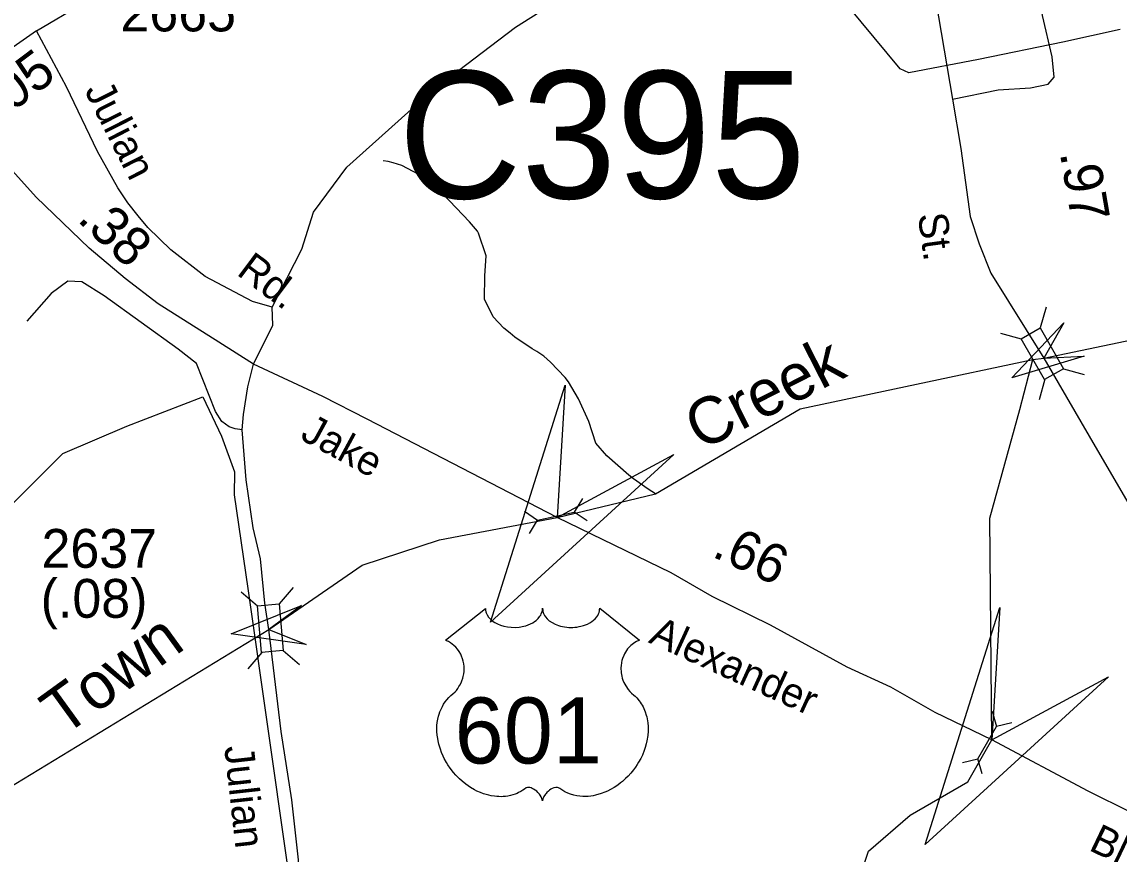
# Model space of a CAD drawing. Extents: x 1473865 to 1648260, y 639067 to 773536.
# Drawn here: x 1555288 to 1558820, y 692539 to 695217 of the extents above; entities that cross this region are included whole.
import ezdxf

# ---------------------------------------------------------------- set-up
doc = ezdxf.new("R2010")
doc.units = 0
for name, color, linetype in [('Exist Boundary Political City Limit New', 7, 'Continuous'), ('Exist Hydrographic Creek Single Shore', 7, 'Continuous'), ('Exist Hydrographic Creek Single Shore Label', 7, 'Continuous'), ('Exist Hydrographic Misc Water Feature', 7, 'Continuous'), ('Exist Road Non-System Type 51', 7, 'Continuous'), ('Exist Road Non-System Type 51 Label', 7, 'Continuous'), ('Exist Road Primary US Label', 7, 'Continuous'), ('Exist Road Primary US Mileage Hundredths English Label', 7, 'Continuous'), ('Exist Road Primary US Shield CELL', 7, 'Continuous'), ('Exist Road Primary US Shield Number Label', 7, 'Continuous'), ('Exist Road Primary US UnDivided 4 Lane Attributed', 7, 'Continuous'), ('Exist Road Secondary Mileage Hundredths English Label', 7, 'Continuous'), ('Exist Road Secondary Structure Culvert Attributed CELL', 7, 'Continuous'), ('Exist Road Secondary Structure Culvert CELL', 7, 'Continuous'), ('Exist Road Secondary Structure Culvert Number Label', 7, 'Continuous'), ('Exist Road Secondary Structure Standard Bridge Attributed CELL', 7, 'Continuous'), ('Exist Road Secondary Structure Standard Bridge CELL', 7, 'Continuous'), ('Exist Road Secondary Type 51 Attributed', 7, 'Continuous'), ('Exist Road Secondary Type 51 Label', 7, 'Continuous'), ('Exist Road Secondary Type 51 Number Label', 7, 'Continuous'), ('Exist Utilities Electrical Transmission Line', 7, 'Continuous'), ('Map Preparation Boundary City Limit Buffer Line', 7, 'Continuous')]:
    doc.layers.add(name, color=color, linetype=linetype)

msp = doc.modelspace()

# ---------------------------------------------------------------- linework, layer by layer
at = {"layer": 'Exist Boundary Political City Limit New'}
msp.add_lwpolyline([(1554724.9, 694414.1), (1554827.4, 694251), (1554694.6, 694148.3), (1555219.8, 693628.8), (1555419, 693828.1), (1555625.2, 693915.7), (1555870, 694010.5), (1555930.4, 693883.6), (1555972.6, 693768.8), (1555971.1, 693695.4), (1556015.1, 693393.4), (1556140.9, 692512.3)], dxfattribs=at)
at = {"layer": 'Exist Hydrographic Creek Single Shore'}
for points in [[(1558542.1, 694130.4), (1558578, 694135.5), (1558983.4, 694220.3), (1559458.9, 694489.7), (1559626, 694626), (1559841.9, 694927.1), (1560190.9, 695360.5), (1560324.6, 695415.6), (1560724.5, 695830.2), (1560942.9, 696058), (1561156.6, 696231), (1561357.1, 696290.2), (1561591.1, 696353.5), (1562532.9, 696652), (1562841.5, 696706.9), (1562900, 696731.9), (1563044.1, 696760), (1563388.9, 696923.1), (1563650.4, 697081.7), (1563722.9, 697137.2), (1563796.8, 697194.6)], [(1554399.5, 691859.9), (1554532.5, 692186), (1555219.3, 692736.1), (1556082.7, 693262.1), (1556383.6, 693468.7), (1556632.3, 693550.7), (1557011.1, 693622.1), (1557327, 693698.7), (1557793.3, 693971.6), (1558542.1, 694130.4)], [(1557662.7, 691386.9), (1557737.7, 691927), (1557790.7, 692145.8), (1557832.8, 692217.2), (1557934.8, 692310.3), (1558012.7, 692548.3), (1558147.7, 692663.8), (1558332.8, 692771.6), (1558410.4, 692906.6), (1558403.7, 693620.4), (1558500.7, 693969.7), (1558542.1, 694130.4)]]:
    msp.add_lwpolyline(points, dxfattribs=at)
at = {"layer": 'Exist Hydrographic Misc Water Feature'}
msp.add_lwpolyline([(1557327, 693698.7), (1557304.3, 693713.2), (1557257, 693746.2), (1557241.3, 693758.8), (1557170.7, 693820.1), (1557135.5, 693861), (1557113, 693931.2), (1557079.2, 694004.1), (1557047.7, 694058.9), (1557036.1, 694073.1), (1556989.1, 694121.7), (1556967.5, 694141.7), (1556945.9, 694157), (1556930.1, 694165.5), (1556874.9, 694202.7), (1556859.1, 694215.4), (1556839.5, 694231.4), (1556804.3, 694268.2), (1556777.4, 694325.3), (1556778.1, 694400), (1556781.9, 694463.9), (1556758.1, 694537.4), (1556754.1, 694544.1), (1556728.9, 694574.2), (1556664.2, 694641.9), (1556617.3, 694688.8), (1556603.5, 694701.4), (1556565.9, 694725.9), (1556510.6, 694755), (1556496.7, 694759.4), (1556482.8, 694763.7), (1556466.9, 694768.2), (1556450.9, 694770.1)], dxfattribs=at)
at = {"layer": 'Exist Road Non-System Type 51'}
for points in [[(1558283.6, 694968.6), (1558430.3, 694998.8), (1558534.3, 695004.7), (1558591.8, 695017.1), (1558610.3, 695039.7), (1558604.1, 695105.4), (1558572.8, 695238.1), (1558559, 695346.4), (1558537.9, 695498.9), (1558516.4, 695663.7)], [(1555334.8, 695188.7), (1555484.1, 695277.1), (1555687.4, 695445.3), (1555756.5, 695506.1), (1555770.9, 695527.8), (1555777.6, 695559.7), (1555760.3, 695594.1)], [(1556093.2, 694299.1), (1556188.7, 694485.8), (1556226.4, 694604.9), (1556333.9, 694750.3), (1556612.7, 695000.3), (1556877, 695200.9), (1557074.5, 695325.9), (1557199.4, 695384), (1557379.5, 695456.7), (1557585.7, 695517.7), (1558017.6, 695584.1), (1558175.6, 695607.5)], [(1556032.9, 694115.6), (1556095.5, 694241), (1556093.2, 694299.1), (1556029.8, 694317.8), (1555877.7, 694397.5), (1555767.2, 694483.6), (1555693.1, 694555.6), (1555662.4, 694593.1), (1555629.3, 694635), (1555596.2, 694683.8), (1555531.1, 694800.1), (1555431, 695008.1), (1555334.8, 695188.7)], [(1555791.2, 694163.6), (1555552.3, 694335.8), (1555480.9, 694381.1), (1555435.6, 694382.8), (1555381.6, 694342.8), (1555303.2, 694253.9)]]:
    msp.add_lwpolyline(points, dxfattribs=at)
at = {"layer": 'Exist Road Primary US Shield CELL'}
msp.add_lwpolyline([(1556779.7, 693329.7), (1556780, 693324.3), (1556781.3, 693318), (1556782.3, 693314.8), (1556785.3, 693308.5), (1556790.1, 693301.2), (1556796.9, 693293.9), (1556804.6, 693287.6), (1556809.8, 693284.3), (1556818.5, 693279.6), (1556828.5, 693275.4), (1556839.6, 693272.2), (1556850.9, 693269.9), (1556863.3, 693268.6), (1556875.5, 693268.3), (1556888.7, 693269.3), (1556903.3, 693272.1), (1556910.1, 693273.9), (1556917.6, 693276.5), (1556924.6, 693279.4), (1556932.2, 693283.5), (1556938.4, 693287.4), (1556943.2, 693290.9), (1556950, 693297.4), (1556955.5, 693304.2), (1556957.8, 693308), (1556959.7, 693311.6), (1556962.4, 693319.4), (1556963.2, 693322.8), (1556963.7, 693329.9), (1556964.2, 693324), (1556964.8, 693320.2), (1556965.8, 693316.6), (1556967.3, 693312.7), (1556970, 693307.2), (1556973.1, 693302.7), (1556978.8, 693295.9), (1556982.4, 693292.6), (1556985.6, 693289.9), (1556994.4, 693283.9), (1557004.6, 693278.7), (1557009.6, 693276.5), (1557014.8, 693274.7), (1557021.3, 693272.7), (1557028, 693271.1), (1557034.7, 693270), (1557041.6, 693269), (1557048.6, 693268.5), (1557054.2, 693268.3), (1557061.2, 693268.4), (1557067.7, 693268.8), (1557074.3, 693269.5), (1557081.6, 693270.8), (1557087.4, 693272.1), (1557095.2, 693274.1), (1557102.2, 693276.6), (1557108.3, 693279.3), (1557116.3, 693283.5), (1557122.8, 693287.5), (1557127.5, 693291.3), (1557133.1, 693296.4), (1557138.4, 693302.6), (1557141.5, 693307.1), (1557143.7, 693311.7), (1557145.8, 693316.6), (1557147, 693321.8), (1557147.6, 693326.2), (1557147.8, 693330.1), (1557276.3, 693227.6), (1557273.3, 693226.5), (1557266.3, 693223), (1557260.8, 693219.8), (1557251.9, 693213.5), (1557248.1, 693210.1), (1557244.3, 693206.6), (1557240.9, 693202.8), (1557237.8, 693199.2), (1557234.1, 693194), (1557230.7, 693188.8), (1557227.4, 693183.1), (1557225.1, 693178.2), (1557221.1, 693167.9), (1557219.2, 693161.3), (1557218, 693155.8), (1557216.5, 693144.3), (1557216.1, 693138.8), (1557216.1, 693133.5), (1557216.4, 693127.8), (1557216.9, 693122.3), (1557217.9, 693116.6), (1557218.8, 693111.6), (1557220.4, 693105.4), (1557222.7, 693098.3), (1557225.5, 693091.4), (1557231.4, 693080.2), (1557238.9, 693068.8), (1557244.3, 693062.4), (1557249.7, 693056.9), (1557257.6, 693050.3), (1557261.9, 693046.5), (1557266.8, 693041.5), (1557274.9, 693032.2), (1557278.1, 693027.8), (1557281.4, 693022.8), (1557284.5, 693017.7), (1557287.5, 693012.3), (1557289.9, 693007.5), (1557294.5, 692996.5), (1557297.8, 692985.7), (1557299.3, 692980.1), (1557301.7, 692967.5), (1557302.6, 692961.3), (1557303.6, 692949), (1557303.6, 692934.1), (1557302.5, 692919.9), (1557299.8, 692903.4), (1557297.6, 692893.6), (1557294.2, 692882.1), (1557291, 692872.1), (1557285.1, 692857.5), (1557279.9, 692846.8), (1557273.1, 692834.4), (1557268.5, 692826.8), (1557263.1, 692818.8), (1557256.3, 692809.5), (1557248.4, 692799.6), (1557239, 692789.2), (1557231.3, 692781.6), (1557221.3, 692772.6), (1557215.2, 692767.6), (1557206.5, 692761), (1557194.7, 692753.1), (1557183, 692746.4), (1557173, 692741.3), (1557164.2, 692737.5), (1557152.8, 692733.2), (1557133.8, 692727.9), (1557126.9, 692726.5), (1557118.7, 692725.3), (1557111.1, 692724.5), (1557103.6, 692724), (1557093.6, 692724), (1557083.6, 692724.8), (1557074.2, 692726.2), (1557064.4, 692728.2), (1557054.2, 692731.3), (1557044.9, 692734.9), (1557035.5, 692739.5), (1557019.5, 692749.6), (1557014.9, 692752), (1557012.4, 692752.7), (1557006.2, 692753), (1557000.4, 692751.8), (1556994.5, 692749.4), (1556990.9, 692747.5), (1556986.2, 692744.4), (1556982.6, 692741.5), (1556978.1, 692737.3), (1556975.1, 692733.8), (1556972.8, 692731.1), (1556968.3, 692724), (1556966.7, 692720.7), (1556965, 692716.4), (1556963.6, 692710), (1556961.6, 692718), (1556959.2, 692723.4), (1556956.5, 692727.9), (1556953.6, 692731.9), (1556949.1, 692737.1), (1556945.1, 692741), (1556940.3, 692744.9), (1556935.1, 692748), (1556930.9, 692750.2), (1556927.2, 692751.6), (1556922.5, 692752.8), (1556918.7, 692753.1), (1556915.6, 692753), (1556911.3, 692752), (1556905.5, 692747.8), (1556900, 692744), (1556894, 692740.3), (1556886.9, 692736.5), (1556881.6, 692734.1), (1556875.4, 692731.6), (1556868.1, 692729.2), (1556860.2, 692727.2), (1556852.1, 692725.6), (1556844.9, 692724.4), (1556837.3, 692723.7), (1556830.4, 692723.5), (1556823.1, 692723.6), (1556816.4, 692724.1), (1556808.6, 692724.8), (1556798.8, 692726.2), (1556790.8, 692728.1), (1556782.3, 692730.3), (1556773.5, 692733.1), (1556764.2, 692736.7), (1556752.5, 692741.7), (1556744.4, 692745.9), (1556731.5, 692753.3), (1556716.5, 692763.7), (1556705.2, 692772.9), (1556696.8, 692780.4), (1556684.6, 692792.9), (1556677.4, 692801), (1556666.2, 692815.6), (1556658.9, 692826.2), (1556654.3, 692833.9), (1556647.4, 692846.4), (1556643.7, 692854.2), (1556638.8, 692865.6), (1556635, 692876), (1556631.8, 692885.9), (1556630.1, 692892.2), (1556627.7, 692903.2), (1556626.2, 692911), (1556624.7, 692921.8), (1556623.9, 692933.1), (1556623.8, 692943.5), (1556624, 692952.1), (1556625, 692962.3), (1556626.7, 692973), (1556628.8, 692982.2), (1556630.7, 692988.8), (1556633.4, 692996.8), (1556637, 693005.7), (1556641.3, 693014.2), (1556645.3, 693021.3), (1556650.4, 693028.9), (1556655.4, 693035.4), (1556662, 693042.5), (1556668.8, 693049), (1556675.1, 693054.1), (1556682.5, 693061.4), (1556686.4, 693065.8), (1556691.1, 693072), (1556694.8, 693077.7), (1556697.8, 693082.8), (1556701.7, 693090.3), (1556704, 693095.9), (1556707, 693104.6), (1556708.5, 693110.7), (1556710, 693118.5), (1556711, 693125.9), (1556711.4, 693135), (1556711.1, 693142.6), (1556710.1, 693151.5), (1556708.5, 693160), (1556706.5, 693167.5), (1556703.3, 693176), (1556700.3, 693182.2), (1556695.4, 693190.7), (1556689.9, 693198.5), (1556684.3, 693204.9), (1556678.6, 693210.6), (1556673.1, 693214.8), (1556667.9, 693218.6), (1556661.4, 693222.5), (1556655.1, 693225.6), (1556651.1, 693227.2)], close=True, dxfattribs=at)
at = {"layer": 'Exist Road Primary US UnDivided 4 Lane Attributed'}
for points in [[(1556032.9, 694115.6), (1555921.4, 694186.6), (1555726.3, 694310.3), (1555620.6, 694391), (1555503.9, 694488.6), (1555333.9, 694653), (1555208.3, 694791.8), (1555177, 694835.4), (1555044.8, 695022.5), (1555000, 695092.1)], [(1559130.2, 692542.1), (1558997.4, 692604.1), (1558720.6, 692741.2), (1558410.4, 692906.6), (1558227.2, 692994), (1558085, 693076.4), (1557944.7, 693140.9), (1557698, 693275.6), (1557510.1, 693368.3), (1557378.3, 693444), (1557011.1, 693622.1), (1556399.3, 693938.4), (1556256.2, 694011.1), (1556032.9, 694115.6)]]:
    msp.add_lwpolyline(points, dxfattribs=at)
at = {"layer": 'Exist Road Secondary Structure Culvert Attributed CELL'}
for points in [[(1557386.1, 693825.1), (1556796.1, 693284.9), (1557037, 694047.7), (1557011.1, 693622.1)], [(1558785.4, 693109.6), (1558195.4, 692569.3), (1558436.3, 693332.2), (1558410.4, 692906.6)]]:
    msp.add_lwpolyline(points, close=True, dxfattribs=at)
at = {"layer": 'Exist Road Secondary Structure Culvert CELL'}
for p, q in [((1557092.1, 693682.9), (1557065.8, 693639.5)), ((1556905.7, 693642.3), (1556947.7, 693613.7)), ((1556921.4, 693570.3), (1556947.7, 693613.7)), ((1556947.7, 693613.7), (1557065.8, 693639.5)), ((1557107.8, 693610.9), (1557065.8, 693639.5)), ((1558411.3, 692998.5), (1558425.5, 692949.8)), ((1558364.6, 692845.3), (1558425.5, 692949.8)), ((1558475, 692961.4), (1558425.5, 692949.8)), ((1558315.2, 692833.7), (1558364.6, 692845.3)), ((1558378.9, 692796.6), (1558364.6, 692845.3))]:
    msp.add_line(p, q, dxfattribs=at)
at = {"layer": 'Exist Road Secondary Structure Standard Bridge Attributed CELL'}
for points in [[(1558707.8, 694141.7), (1558474.4, 694071.3), (1558641.4, 694249), (1558578, 694135.5)], [(1556203.1, 693213.2), (1555961.7, 693247.3), (1556187.8, 693338.5), (1556082.7, 693262.1)]]:
    msp.add_lwpolyline(points, close=True, dxfattribs=at)
at = {"layer": 'Exist Road Secondary Structure Standard Bridge CELL'}
for p, q in [((1558584.5, 694299), (1558566.1, 694232.5)), ((1558438.2, 694216), (1558504.7, 694197.7)), ((1558580.4, 694066.9), (1558562, 694000.4)), ((1558640.4, 694100.9), (1558706.9, 694082.5)), ((1556160.6, 693397), (1556116.2, 693344.2)), ((1555993.1, 693382.6), (1556045.9, 693338.2)), ((1556060.1, 693187.8), (1556015.6, 693135)), ((1556128.8, 693193.7), (1556181.6, 693149.2))]:
    msp.add_line(p, q, dxfattribs=at)
for points in [[(1558566.1, 694232.5), (1558640.7, 694101.1), (1558579.3, 694066.2), (1558504.7, 694197.7)], [(1556116.2, 693344.2), (1556129.1, 693193.7), (1556058.8, 693187.6), (1556045.9, 693338.2)]]:
    msp.add_lwpolyline(points, close=True, dxfattribs=at)
at = {"layer": 'Exist Road Secondary Type 51 Attributed'}
for points in [[(1557886.9, 696846.4), (1557884, 696816.8), (1557886.9, 696762.7), (1557925.1, 696663.9), (1557988.7, 696532.7), (1558036.4, 696407.7), (1558056.3, 696295.4), (1558121.2, 695918.6), (1558147.5, 695772.4), (1558175.6, 695607.5), (1558283.6, 694968.6), (1558310.8, 694810.2), (1558340.6, 694591.5), (1558369, 694503), (1558407.4, 694408.2), (1558578, 694135.5)], [(1555334.8, 695188.7), (1555227.8, 695113.1), (1555196.5, 695084.5), (1555162.3, 695054.6)], [(1555996.8, 693904.5), (1555974.8, 693908), (1555955, 693913.8), (1555931.8, 693931.3), (1555911, 693963), (1555849.8, 694117.8), (1555791.2, 694163.6)], [(1555996.8, 693904.5), (1556001.5, 693953.3), (1556015.4, 694042.8), (1556032.9, 694115.6)], [(1558578, 694135.5), (1558723.7, 693884), (1558952.8, 693489.7), (1559085.3, 693235.3), (1559109.9, 693166), (1559138.6, 693092.2), (1559161, 693002.4), (1559177.9, 692932.2), (1559166.1, 692784.5), (1559143.1, 692655.7), (1559130.2, 692542.1)], [(1556082.7, 693262.1), (1556070, 693346.5), (1556056.2, 693488.9), (1556031.7, 693589.2), (1556009.6, 693743.5), (1555996.8, 693904.5)], [(1556298.2, 690848), (1556243.9, 690982.4), (1556206.8, 691136.7), (1556178.8, 691325.3), (1556190.7, 691439.9), (1556187, 691592.1), (1556195.4, 691762), (1556199.1, 692014.1), (1556195, 692156.2), (1556196.8, 692276.2), (1556178.3, 692520.7), (1556157, 692713), (1556122.2, 692933.7), (1556090, 693200.2), (1556082.7, 693262.1)]]:
    msp.add_lwpolyline(points, dxfattribs=at)
at = {"layer": 'Exist Utilities Electrical Transmission Line'}
msp.add_lwpolyline([(1558823.4, 695193.2), (1558638.7, 695151.9), (1558367.6, 695096), (1558143.1, 695053.3), (1558115.1, 695065.9), (1557947.9, 695268.3), (1557812.2, 695422.3), (1557794.8, 695462.7), (1557760.5, 695717.3), (1557714.3, 696114.1), (1557676, 696376.8), (1557663.8, 696494.9), (1557666.5, 696540.8), (1557317.8, 696918.3), (1557187.7, 697054.2), (1557029.7, 697196.6), (1556774.5, 697402.5), (1556554.8, 697571.8), (1556361.3, 697746.6), (1556229.1, 697882.8), (1556173.7, 697913.5), (1555857.3, 698038.3), (1555688.2, 698104.8)], dxfattribs=at)
at = {"layer": 'Map Preparation Boundary City Limit Buffer Line'}
msp.add_lwpolyline([(1554724.9, 694414.1), (1554827.4, 694251), (1554694.6, 694148.3), (1555219.8, 693628.8), (1555419, 693828.1), (1555625.2, 693915.7), (1555870, 694010.5), (1555930.4, 693883.6), (1555972.6, 693768.8), (1555971.1, 693695.4), (1556015.1, 693393.4), (1556140.9, 692512.3)], dxfattribs=at)

# ---------------------------------------------------------------- texts
at = {"layer": 'Exist Hydrographic Creek Single Shore Label'}
for s, rotation, p in [('Creek', 26.9459, (1557472.5, 693835.6)), ('Town', 35.8752, (1555421, 692915.1))]:
    msp.add_text(s, height=150, rotation=rotation, dxfattribs=at).set_placement(p)
at = {"layer": 'Exist Road Non-System Type 51 Label'}
for s, rotation, p in [('Julian', 296.871, (1555487.9, 694996.9)), ('Rd.', 323.185, (1555975.6, 694405.8))]:
    msp.add_text(s, height=95, rotation=rotation, dxfattribs=at).set_placement(p)
at = {"layer": 'Exist Road Primary US Label'}
for s, rotation, p in [('Jake', 331.4783, (1556179.8, 693875.8)), ('Alexander', 335.4479, (1557301.8, 693220.9)), ('Blvd.', 334.4732, (1558718.7, 692552.9))]:
    msp.add_text(s, height=95, rotation=rotation, dxfattribs=at).set_placement(p)
at = {"layer": 'Exist Road Primary US Mileage Hundredths English Label'}
for s, rotation, p in [('.38', 316.8939, (1555462.5, 694578.5)), ('.66', 335.448, (1557505.2, 693498))]:
    msp.add_text(s, height=125, rotation=rotation, dxfattribs=at).set_placement(p)
at = {"layer": 'Exist Road Primary US Shield Number Label'}
msp.add_text('601', height=212.5, dxfattribs=at).set_placement((1556680.9, 692830.4))
at = {"layer": 'Exist Road Secondary Mileage Hundredths English Label'}
for s, rotation, p in [('.05', 37.0027, (1555218.7, 694898.1)), ('.97', 279.7459, (1558628.8, 694795.5)), ('(.08)', 359.9491, (1555348.2, 693299.5))]:
    msp.add_text(s, height=125, rotation=rotation, dxfattribs=at).set_placement(p)
at = {"layer": 'Exist Road Secondary Structure Culvert Number Label'}
msp.add_text('C395', height=410.1, dxfattribs=at).set_placement((1556499.8, 694649.3))
at = {"layer": 'Exist Road Secondary Type 51 Label'}
for s, rotation, p in [('St.', 277.7572, (1558171.6, 694597.5)), ('Julian', 276.3262, (1555939.1, 692883.9))]:
    msp.add_text(s, height=95, rotation=rotation, dxfattribs=at).set_placement(p)
at = {"layer": 'Exist Road Secondary Type 51 Number Label'}
for s, p in [('2665', (1555604.9, 695186.8)), ('2637', (1555351, 693460.2))]:
    msp.add_text(s, height=125, dxfattribs=at).set_placement(p)

doc.saveas('drawing.dxf')
